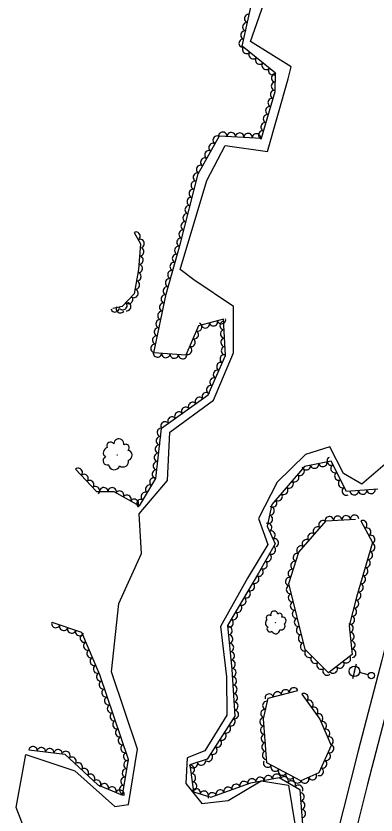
# Model space of a CAD drawing. Extents: x 1722896 to 1754269, y 648279 to 666297.
# Drawn here: x 1725341.5 to 1725512.7, y 659210.1 to 659590.4 of the extents above; entities that cross this region are included whole.
import ezdxf

# ---------------------------------------------------------------- set-up
doc = ezdxf.new("R2010")
doc.units = 0
for name, color, linetype in [('SURVEY - CENTERLINE - Preliminary', 7, 'Continuous'), ('SURVEY - CENTERLINE - Preliminary Text', 7, 'Continuous'), ('SURVEY - DTM - Breaklines', 7, 'Continuous'), ('SURVEY - VEGETATION - Features with Text', 7, 'Continuous')]:
    doc.layers.add(name, color=color, linetype=linetype)

msp = doc.modelspace()

# ---------------------------------------------------------------- linework, layer by layer
at = {"layer": 'SURVEY - CENTERLINE - Preliminary'}
for points in [[(1725354.96, 659179.25), (1725341.52, 659213.67), (1725346.24, 659238.96), (1725369.52, 659231.17), (1725388.47, 659214.17), (1725395.05, 659215.16), (1725399.24, 659241.47), (1725386.93, 659278.3), (1725390.36, 659310.83), (1725401.18, 659334.57), (1725400.09, 659353.53), (1725413.62, 659369.37), (1725414.64, 659392.35), (1725435.39, 659407.5), (1725445.03, 659430.12), (1725444.98, 659452.08), (1725426.08, 659464.83), (1725419.55, 659469.78), (1725432.24, 659512.05), (1725441.01, 659528.81), (1725461.17, 659525.91), (1725471, 659560.55), (1725472.43, 659566.19), (1725452.97, 659578.29), (1725460.4, 659599.26)], [(1725517.11, 659377.05), (1725505.99, 659367.6), (1725497.33, 659372.65), (1725490.74, 659385.3), (1725479.24, 659381.73), (1725465.64, 659368.47), (1725456.82, 659351.19), (1725461.21, 659338.94), (1725451.53, 659322.79), (1725438.71, 659299.86), (1725441.64, 659275.91), (1725441.73, 659257.67), (1725431.28, 659240.75), (1725422.94, 659237.37), (1725422.27, 659225.09), (1725429.92, 659215.58), (1725442.38, 659216.99), (1725458.03, 659226.37), (1725471.17, 659224.33), (1725474.23, 659204.92)]]:
    msp.add_lwpolyline(points, dxfattribs=at)
at = {"layer": 'SURVEY - CENTERLINE - Preliminary Text'}
for points in [[(1725652.91, 659802.61), (1725647.58, 659775.59), (1725642.85, 659753.38), (1725637.33, 659731.58), (1725631.16, 659706.25), (1725624.23, 659679.85), (1725615.03, 659643.61), (1725607.34, 659613.41), (1725597.89, 659576.72), (1725589.06, 659541.14), (1725578.75, 659500.08), (1725567.43, 659455.03), (1725559.55, 659424.16), (1725549.03, 659384.34), (1725539.14, 659344.25), (1725529.13, 659305.07), (1725518.6, 659263.2), (1725508.75, 659224.8), (1725496.9, 659177.81)], [(1725611.78, 659677.37), (1725602.98, 659634.55), (1725596.27, 659604.09), (1725588.17, 659570.84), (1725575.5, 659522.84), (1725566.76, 659487.81), (1725556.97, 659445.34), (1725545.28, 659400.08), (1725534.58, 659360.94), (1725525.24, 659323.16), (1725515.51, 659283.86), (1725504.17, 659240.72), (1725493.79, 659199.26)]]:
    msp.add_lwpolyline(points, dxfattribs=at)
at = {"layer": 'SURVEY - DTM - Breaklines'}
for p, q in [((1725502.46, 659278.52), (1725501.55, 659274.88)), ((1725502.46, 659278.52), (1725503.38, 659282.15)), ((1725509.01, 659276.87), (1725504.89, 659277.9))]:
    msp.add_line(p, q, dxfattribs=at)
for centre, radius in [((1725502.46, 659278.52), 2.5), ((1725510.46, 659276.5), 1.5)]:
    msp.add_circle(centre, radius, dxfattribs=at)
at = {"layer": 'SURVEY - VEGETATION - Features with Text'}
for points in [[(1725369.82, 659374.73), (1725379.74, 659364.16), (1725387.97, 659364.05), (1725400.19, 659357.26), (1725407.95, 659370.23), (1725410.79, 659394.27), (1725432.91, 659410.04), (1725441.13, 659428.81), (1725440.25, 659446.1), (1725428.29, 659442.91), (1725422.25, 659429.04), (1725407.04, 659430.03), (1725412.89, 659457.97), (1725419.78, 659482.31), (1725428.07, 659515.36), (1725438.22, 659533.36), (1725458.31, 659532.35), (1725464.77, 659554.41), (1725464.92, 659563.16), (1725449.12, 659576.07), (1725453.87, 659597.42)], [(1725397.68, 659487.43), (1725400.71, 659482), (1725399.72, 659469.72), (1725397.67, 659458.14), (1725392.07, 659452.1), (1725387.55, 659451.18)], [(1725513.55, 659365.21), (1725498.62, 659364.05), (1725491.33, 659378.6), (1725478.76, 659376.05), (1725463.13, 659357.97), (1725461, 659347.64), (1725464.73, 659339.15), (1725456.9, 659325.3), (1725442.16, 659300.3), (1725444.17, 659279.31), (1725445.51, 659257.15), (1725432.46, 659236.63), (1725424.18, 659233.95), (1725425.99, 659221.17), (1725434.15, 659218.64), (1725453.16, 659225.42), (1725466.6, 659227.96), (1725476.44, 659222.19), (1725478.42, 659197.24)], [(1725505.55, 659350.14), (1725511, 659339.9), (1725503.42, 659313.77), (1725499.9, 659300.16), (1725501.4, 659286.5), (1725490.2, 659277.77), (1725478.98, 659288.85), (1725471.23, 659320.25), (1725476.09, 659335.27), (1725489, 659350.2), (1725503.04, 659351)], [(1725347.64, 659241.07), (1725364.8, 659239.01), (1725380.41, 659224.5), (1725392.17, 659219.62), (1725395.02, 659236.56), (1725381.36, 659276.78), (1725372.85, 659296.93), (1725358.64, 659301.76)], [(1725477.39, 659267.68), (1725485.95, 659255.75), (1725491.46, 659243.19), (1725485.51, 659230.15), (1725476.98, 659226.34), (1725460.82, 659234.91), (1725459.26, 659255.84), (1725461.44, 659265.75), (1725475.52, 659269.33)]]:
    msp.add_lwpolyline(points, dxfattribs=at)
for centre, radius in [((1725389.64, 659381.51), 0.0828), ((1725464.96, 659301.67), 0.0601)]:
    msp.add_circle(centre, radius, dxfattribs=at)
for centre, radius, start, end in [((1725390.42, 659386.78), 2.37, 347.7003, 181.12), ((1725385.58, 659382.53), 2.55, 105.606, 232.4517), ((1725386.49, 659385.82), 1.8, 30.3189, 207.6381), ((1725393.7, 659384.96), 1.63, 307.6796, 126.4252), ((1725394.38, 659381.32), 2.37, 285.5634, 82.3524), ((1725384.89, 659378.72), 1.98, 115.7649, 290.7652), ((1725392.38, 659378.47), 2.7, 234.6162, 12.1404), ((1725388.26, 659377.12), 2.69, 185.512, 341.3505), ((1725461.82, 659303.93), 1.31, 48.4283, 225.7474), ((1725464.31, 659305.47), 1.72, 5.8096, 199.2293), ((1725466.98, 659304.96), 1.18, 325.7889, 144.5346), ((1725461.94, 659301.45), 1.85, 123.7153, 250.561), ((1725467.53, 659300.19), 1.96, 252.7255, 30.2497), ((1725468.27, 659302.6), 1.72, 303.6728, 100.4617), ((1725462.32, 659298.67), 1.44, 133.8742, 308.8745), ((1725465, 659298.33), 1.95, 203.6213, 359.4598)]:
    msp.add_arc(centre, radius, start, end, dxfattribs=at)
for centre, major_axis in [((1725452.04, 659589.17), (0.43, 1.95)), ((1725451.17, 659585.27), (0.43, 1.95)), ((1725450.3, 659581.36), (0.43, 1.95)), ((1725449.43, 659577.46), (0.43, 1.95)), ((1725451.12, 659574.44), (-1.55, 1.27)), ((1725454.22, 659571.91), (-1.55, 1.27)), ((1725457.32, 659569.38), (-1.55, 1.27)), ((1725460.41, 659566.84), (-1.55, 1.27)), ((1725463.51, 659564.31), (-1.55, 1.27)), ((1725464.88, 659560.98), (0.03, 2)), ((1725464.82, 659556.98), (0.03, 2)), ((1725464.37, 659553.04), (0.56, 1.92)), ((1725463.24, 659549.2), (0.56, 1.92)), ((1725462.12, 659545.36), (0.56, 1.92)), ((1725461, 659541.52), (0.56, 1.92)), ((1725459.87, 659537.69), (0.56, 1.92)), ((1725437.08, 659531.34), (0.98, 1.74)), ((1725439.89, 659533.28), (2, -0.1)), ((1725443.89, 659533.08), (2, -0.1)), ((1725447.88, 659532.88), (2, -0.1)), ((1725451.88, 659532.68), (2, -0.1)), ((1725455.87, 659532.47), (2, -0.1)), ((1725458.75, 659533.85), (0.56, 1.92)), ((1725435.11, 659527.85), (0.98, 1.74)), ((1725433.15, 659524.37), (0.98, 1.74)), ((1725431.18, 659520.88), (0.98, 1.74)), ((1725429.22, 659517.4), (0.98, 1.74)), ((1725427.66, 659513.75), (0.49, 1.94)), ((1725426.69, 659509.87), (0.49, 1.94)), ((1725425.72, 659505.99), (0.49, 1.94)), ((1725424.75, 659502.11), (0.49, 1.94)), ((1725423.77, 659498.23), (0.49, 1.94)), ((1725422.8, 659494.35), (0.49, 1.94)), ((1725421.83, 659490.47), (0.49, 1.94)), ((1725398.66, 659485.68), (0.97, -1.75)), ((1725420.86, 659486.59), (0.49, 1.94)), ((1725400.6, 659482.19), (0.97, -1.75)), ((1725419.88, 659482.71), (0.49, 1.94)), ((1725400.4, 659478.23), (-0.16, -1.99)), ((1725418.81, 659478.86), (0.54, 1.92)), ((1725400.08, 659474.24), (-0.16, -1.99)), ((1725417.72, 659475.01), (0.54, 1.92)), ((1725416.63, 659471.16), (0.54, 1.92)), ((1725399.76, 659470.25), (-0.16, -1.99)), ((1725415.54, 659467.31), (0.54, 1.92)), ((1725399.11, 659466.31), (-0.35, -1.97)), ((1725414.45, 659463.46), (0.54, 1.92)), ((1725398.41, 659462.37), (-0.35, -1.97)), ((1725413.36, 659459.62), (0.54, 1.92)), ((1725397.72, 659458.43), (-0.35, -1.97)), ((1725412.42, 659455.73), (0.41, 1.96)), ((1725392.43, 659452.49), (-1.36, -1.47)), ((1725395.15, 659455.42), (-1.36, -1.47)), ((1725394.26, 659452.12), (-0.41, -1.96)), ((1725411.6, 659451.81), (0.41, 1.96)), ((1725388.67, 659451.41), (-1.96, -0.4)), ((1725391.12, 659450.99), (-1.69, 1.08)), ((1725410.78, 659447.9), (0.41, 1.96)), ((1725409.96, 659443.98), (0.41, 1.96)), ((1725439.29, 659445.84), (-1.93, -0.52)), ((1725409.14, 659440.07), (0.41, 1.96)), ((1725428.04, 659442.34), (-0.8, -1.83)), ((1725431.56, 659443.78), (-1.93, -0.52)), ((1725435.42, 659444.81), (-1.93, -0.52)), ((1725440.4, 659443.1), (-0.1, 2)), ((1725408.32, 659436.15), (0.41, 1.96)), ((1725426.44, 659438.68), (-0.8, -1.83)), ((1725440.61, 659439.11), (-0.1, 2)), ((1725407.51, 659432.24), (0.41, 1.96)), ((1725424.84, 659435.01), (-0.8, -1.83)), ((1725440.81, 659435.11), (-0.1, 2)), ((1725423.25, 659431.34), (-0.8, -1.83)), ((1725441.01, 659431.12), (-0.1, 2)), ((1725408.78, 659429.92), (-2, 0.13)), ((1725412.77, 659429.66), (-2, 0.13)), ((1725416.76, 659429.4), (-2, 0.13)), ((1725420.76, 659429.14), (-2, 0.13)), ((1725440.45, 659427.26), (0.8, 1.83)), ((1725438.85, 659423.6), (0.8, 1.83)), ((1725437.24, 659419.94), (0.8, 1.83)), ((1725435.64, 659416.27), (0.8, 1.83)), ((1725431.94, 659409.34), (1.63, 1.16)), ((1725434.03, 659412.61), (0.8, 1.83)), ((1725428.68, 659407.02), (1.63, 1.16)), ((1725422.16, 659402.38), (1.63, 1.16)), ((1725425.42, 659404.7), (1.63, 1.16)), ((1725418.91, 659400.06), (1.63, 1.16)), ((1725412.39, 659395.41), (1.63, 1.16)), ((1725415.65, 659397.73), (1.63, 1.16)), ((1725410.55, 659392.25), (0.23, 1.99)), ((1725410.08, 659388.28), (0.23, 1.99)), ((1725409.61, 659384.31), (0.23, 1.99)), ((1725409.14, 659380.34), (0.23, 1.99)), ((1725408.68, 659376.36), (0.23, 1.99)), ((1725483.54, 659377.02), (-1.96, -0.4)), ((1725487.46, 659377.82), (-1.96, -0.4)), ((1725491.35, 659378.56), (-0.9, 1.79)), ((1725371.19, 659373.27), (1.37, -1.46)), ((1725408.21, 659372.39), (0.23, 1.99)), ((1725476.71, 659373.69), (-1.31, -1.51)), ((1725479.62, 659376.22), (-1.96, -0.4)), ((1725493.14, 659374.99), (-0.9, 1.79)), ((1725373.93, 659370.35), (1.37, -1.46)), ((1725407.01, 659368.66), (1.03, 1.72)), ((1725474.1, 659370.66), (-1.31, -1.51)), ((1725494.93, 659371.41), (-0.9, 1.79)), ((1725376.66, 659367.43), (1.37, -1.46)), ((1725379.4, 659364.51), (1.37, -1.46)), ((1725383.25, 659364.11), (2, -0.03)), ((1725387.24, 659364.06), (2, -0.03)), ((1725404.96, 659365.23), (1.03, 1.72)), ((1725468.87, 659364.61), (-1.31, -1.51)), ((1725471.48, 659367.63), (-1.31, -1.51)), ((1725496.73, 659367.83), (-0.9, 1.79)), ((1725498.52, 659364.26), (-0.9, 1.79)), ((1725390.83, 659362.46), (1.75, -0.97)), ((1725394.33, 659360.52), (1.75, -0.97)), ((1725402.91, 659361.8), (1.03, 1.72)), ((1725466.25, 659361.58), (-1.31, -1.51)), ((1725502.38, 659364.34), (-1.99, -0.16)), ((1725506.37, 659364.65), (-1.99, -0.16)), ((1725510.36, 659364.96), (-1.99, -0.16)), ((1725397.82, 659358.57), (1.75, -0.97)), ((1725400.85, 659358.37), (1.03, 1.72)), ((1725463.63, 659358.56), (-1.31, -1.51)), ((1725462.48, 659354.81), (-0.4, -1.96)), ((1725461.67, 659350.89), (-0.4, -1.96)), ((1725490.56, 659350.29), (2, 0.11)), ((1725494.55, 659350.52), (2, 0.11)), ((1725498.54, 659350.74), (2, 0.11)), ((1725502.54, 659350.97), (2, 0.11)), ((1725506.49, 659348.37), (0.94, -1.77)), ((1725461.27, 659347.02), (0.8, -1.83)), ((1725484.79, 659345.33), (1.31, 1.51)), ((1725487.4, 659348.35), (1.31, 1.51)), ((1725508.37, 659344.84), (0.94, -1.77)), ((1725462.88, 659343.36), (0.8, -1.83)), ((1725482.17, 659342.3), (1.31, 1.51)), ((1725510.25, 659341.31), (0.94, -1.77)), ((1725464.49, 659339.69), (0.8, -1.83)), ((1725479.55, 659339.28), (1.31, 1.51)), ((1725510.33, 659337.59), (-0.56, -1.92)), ((1725463.05, 659336.19), (-0.98, -1.74)), ((1725476.94, 659336.25), (1.31, 1.51)), ((1725509.21, 659333.75), (-0.56, -1.92)), ((1725461.08, 659332.7), (-0.98, -1.74)), ((1725475.26, 659332.7), (0.62, 1.9)), ((1725508.1, 659329.91), (-0.56, -1.92)), ((1725459.12, 659329.22), (-0.98, -1.74)), ((1725474.03, 659328.89), (0.62, 1.9)), ((1725506.99, 659326.07), (-0.56, -1.92)), ((1725455.13, 659322.29), (-1.02, -1.72)), ((1725457.15, 659325.74), (-0.98, -1.74)), ((1725472.8, 659325.09), (0.62, 1.9)), ((1725505.87, 659322.22), (-0.56, -1.92)), ((1725453.09, 659318.84), (-1.02, -1.72)), ((1725471.57, 659321.28), (0.62, 1.9)), ((1725504.76, 659318.38), (-0.56, -1.92)), ((1725451.06, 659315.4), (-1.02, -1.72)), ((1725471.93, 659317.42), (-0.48, 1.94)), ((1725503.64, 659314.54), (-0.56, -1.92)), ((1725449.03, 659311.95), (-1.02, -1.72)), ((1725472.89, 659313.53), (-0.48, 1.94)), ((1725502.62, 659310.67), (-0.5, -1.94)), ((1725447, 659308.51), (-1.02, -1.72)), ((1725473.85, 659309.65), (-0.48, 1.94)), ((1725444.97, 659305.06), (-1.02, -1.72)), ((1725474.8, 659305.77), (-0.48, 1.94)), ((1725501.62, 659306.8), (-0.5, -1.94)), ((1725360.42, 659301.16), (-1.89, 0.64)), ((1725442.94, 659301.61), (-1.02, -1.72)), ((1725475.76, 659301.88), (-0.48, 1.94)), ((1725500.62, 659302.93), (-0.5, -1.94)), ((1725364.2, 659299.87), (-1.89, 0.64)), ((1725367.99, 659298.59), (-1.89, 0.64)), ((1725371.78, 659297.3), (-1.89, 0.64)), ((1725442.4, 659297.84), (0.19, -1.99)), ((1725476.72, 659298), (-0.48, 1.94)), ((1725500.03, 659299.03), (0.22, -1.99)), ((1725373.97, 659294.29), (-0.78, 1.84)), ((1725442.78, 659293.85), (0.19, -1.99)), ((1725477.68, 659294.12), (-0.48, 1.94)), ((1725500.46, 659295.05), (0.22, -1.99)), ((1725375.52, 659290.61), (-0.78, 1.84)), ((1725443.16, 659289.87), (0.19, -1.99)), ((1725478.63, 659290.23), (-0.48, 1.94)), ((1725500.9, 659291.07), (0.22, -1.99)), ((1725377.08, 659286.92), (-0.78, 1.84)), ((1725443.54, 659285.89), (0.19, -1.99)), ((1725480.81, 659287.04), (-1.42, 1.41)), ((1725501.33, 659287.1), (0.22, -1.99)), ((1725378.63, 659283.24), (-0.78, 1.84)), ((1725443.92, 659281.91), (0.19, -1.99)), ((1725483.65, 659284.23), (-1.42, 1.41)), ((1725486.5, 659281.42), (-1.42, 1.41)), ((1725495.57, 659281.95), (-1.58, -1.23)), ((1725498.72, 659284.41), (-1.58, -1.23)), ((1725380.19, 659279.55), (-0.78, 1.84)), ((1725444.26, 659277.92), (0.12, -2)), ((1725489.35, 659278.61), (-1.42, 1.41)), ((1725492.41, 659279.49), (-1.58, -1.23)), ((1725381.68, 659275.84), (-0.64, 1.89)), ((1725444.5, 659273.93), (0.12, -2)), ((1725382.97, 659272.06), (-0.64, 1.89)), ((1725444.74, 659269.94), (0.12, -2)), ((1725473.56, 659268.83), (1.94, 0.49)), ((1725384.25, 659268.27), (-0.64, 1.89)), ((1725444.98, 659265.95), (0.12, -2)), ((1725461.93, 659265.87), (1.94, 0.49)), ((1725465.81, 659266.86), (1.94, 0.49)), ((1725469.69, 659267.85), (1.94, 0.49)), ((1725478.56, 659266.06), (1.17, -1.63)), ((1725385.54, 659264.48), (-0.64, 1.89)), ((1725445.22, 659261.95), (0.12, -2)), ((1725460.69, 659262.34), (0.43, 1.95)), ((1725480.89, 659262.81), (1.17, -1.63)), ((1725386.83, 659260.69), (-0.64, 1.89)), ((1725445.47, 659257.96), (0.12, -2)), ((1725459.83, 659258.43), (0.43, 1.95)), ((1725483.22, 659259.55), (1.17, -1.63)), ((1725388.11, 659256.91), (-0.64, 1.89)), ((1725443.8, 659254.46), (-1.07, -1.69)), ((1725459.36, 659254.49), (-0.15, 1.99)), ((1725485.55, 659256.3), (1.17, -1.63)), ((1725389.4, 659253.12), (-0.64, 1.89)), ((1725441.65, 659251.08), (-1.07, -1.69)), ((1725459.66, 659250.51), (-0.15, 1.99)), ((1725487.28, 659252.71), (0.8, -1.83)), ((1725390.68, 659249.33), (-0.64, 1.89)), ((1725439.51, 659247.71), (-1.07, -1.69)), ((1725459.96, 659246.52), (-0.15, 1.99)), ((1725488.89, 659249.05), (0.8, -1.83)), ((1725391.97, 659245.54), (-0.64, 1.89)), ((1725437.36, 659244.33), (-1.07, -1.69)), ((1725460.26, 659242.53), (-0.15, 1.99)), ((1725490.5, 659245.39), (0.8, -1.83)), ((1725349.62, 659240.83), (1.99, -0.24)), ((1725353.59, 659240.35), (1.99, -0.24)), ((1725357.56, 659239.88), (1.99, -0.24)), ((1725361.54, 659239.4), (1.99, -0.24)), ((1725365.32, 659238.52), (1.46, -1.36)), ((1725393.26, 659241.76), (-0.64, 1.89)), ((1725435.22, 659240.96), (-1.07, -1.69)), ((1725460.55, 659238.54), (-0.15, 1.99)), ((1725490.8, 659241.73), (-0.83, -1.82)), ((1725368.25, 659235.8), (1.46, -1.36)), ((1725394.54, 659237.97), (-0.64, 1.89)), ((1725433.07, 659237.58), (-1.07, -1.69)), ((1725489.14, 659238.1), (-0.83, -1.82)), ((1725371.18, 659233.08), (1.46, -1.36)), ((1725394.6, 659234.08), (0.33, 1.97)), ((1725425.93, 659234.51), (-1.9, -0.62)), ((1725424.49, 659231.8), (0.28, -1.98)), ((1725429.73, 659235.75), (-1.9, -0.62)), ((1725461.14, 659234.74), (-1.77, 0.94)), ((1725464.68, 659232.87), (-1.77, 0.94)), ((1725487.48, 659234.46), (-0.83, -1.82)), ((1725374.11, 659230.35), (1.46, -1.36)), ((1725377.04, 659227.63), (1.46, -1.36)), ((1725393.94, 659230.14), (0.33, 1.97)), ((1725425.05, 659227.84), (0.28, -1.98)), ((1725461.55, 659227.01), (1.97, 0.37)), ((1725465.48, 659227.75), (1.97, 0.37)), ((1725468.21, 659230.99), (-1.77, 0.94)), ((1725471.75, 659229.12), (-1.77, 0.94)), ((1725482.53, 659228.82), (-1.83, -0.81)), ((1725485.82, 659230.82), (-0.83, -1.82)), ((1725379.97, 659224.91), (1.46, -1.36)), ((1725383.55, 659223.2), (1.85, -0.77)), ((1725393.28, 659226.19), (0.33, 1.97)), ((1725425.61, 659223.88), (0.28, -1.98)), ((1725449.9, 659224.26), (1.88, 0.67)), ((1725453.69, 659225.52), (1.97, 0.37)), ((1725457.62, 659226.26), (1.97, 0.37)), ((1725469.07, 659226.52), (1.72, -1.01)), ((1725472.52, 659224.49), (1.72, -1.01)), ((1725475.28, 659227.25), (-1.77, 0.94)), ((1725478.88, 659227.19), (-1.83, -0.81)), ((1725387.24, 659221.66), (1.85, -0.77)), ((1725390.94, 659220.13), (1.85, -0.77)), ((1725392.61, 659222.25), (0.33, 1.97)), ((1725427.2, 659220.8), (1.91, -0.59)), ((1725431.02, 659219.61), (1.91, -0.59)), ((1725438.6, 659220.23), (1.88, 0.67)), ((1725442.37, 659221.57), (1.88, 0.67)), ((1725446.14, 659222.91), (1.88, 0.67)), ((1725475.97, 659222.47), (1.72, -1.01)), ((1725434.83, 659218.88), (1.88, 0.67)), ((1725476.72, 659218.75), (0.16, -1.99)), ((1725477.03, 659214.76), (0.16, -1.99)), ((1725477.35, 659210.78), (0.16, -1.99))]:
    msp.add_ellipse(centre, major_axis=major_axis, ratio=0.940188, start_param=0, end_param=3.141593, dxfattribs=at)

doc.saveas('drawing.dxf')
